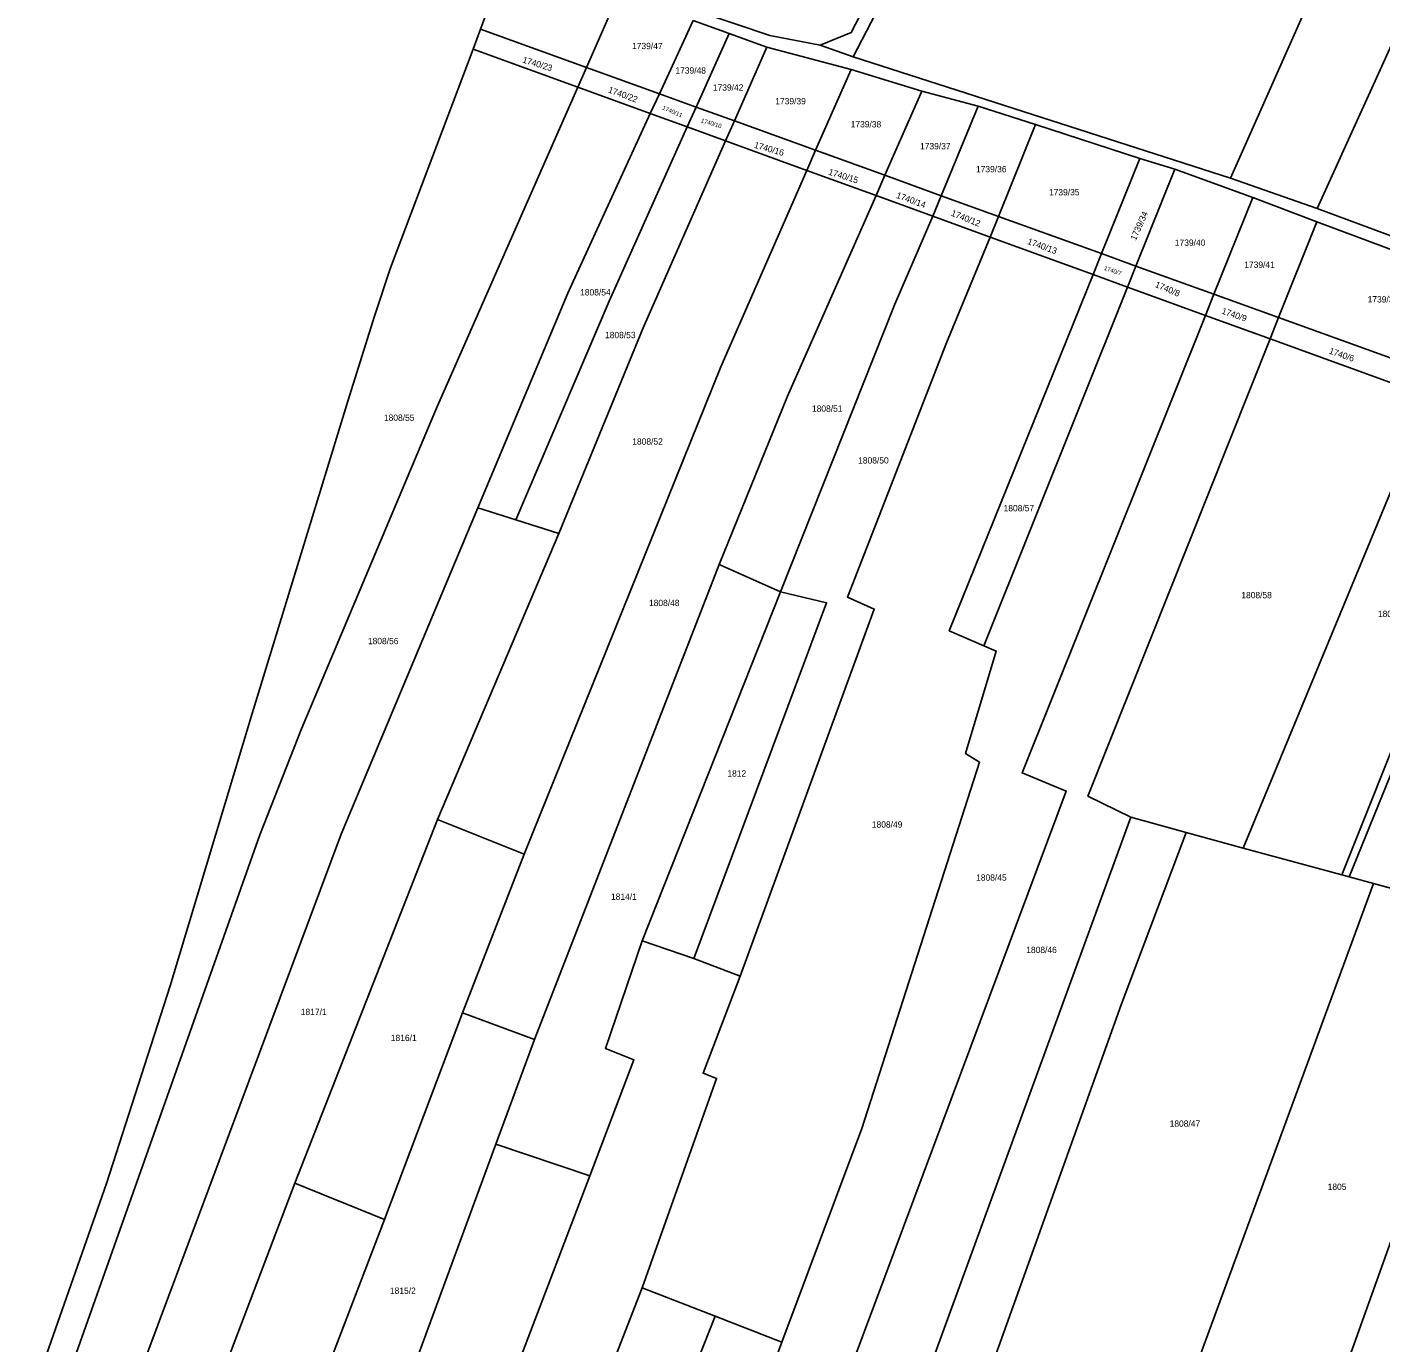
# Model space of a CAD drawing. Extents: x -679220 to -673243, y -1075091 to -1066557.
# Drawn here: x -677734.5 to -677370.2, y -1073297.9 to -1072943.6 of the extents above; entities that cross this region are included whole.
import ezdxf

# ---------------------------------------------------------------- set-up
doc = ezdxf.new("R2010")
doc.units = 0
for name, color, linetype in [('Hranice kat_území', 7, 'Continuous'), ('Hranice parcel', 7, 'Continuous'), ('Parcelní čísla', 7, 'Continuous')]:
    doc.layers.add(name, color=color, linetype=linetype)

msp = doc.modelspace()

# ---------------------------------------------------------------- linework, layer by layer
at = {"layer": 'Hranice kat_území'}
for p, q in [((-677604.29, -1072921.89), (-677612.49, -1072944.2)), ((-677612.49, -1072944.2), (-677614.52, -1072949.58)), ((-677614.52, -1072949.58), (-677636.71, -1073008.49)), ((-677648.2, -1073044.35), (-677673.98, -1073128.4)), ((-677673.98, -1073128.4), (-677695.99, -1073201.71)), ((-677695.99, -1073201.71), (-677713.18, -1073254.93)), ((-677713.18, -1073254.93), (-677732.66, -1073310.51))]:
    msp.add_line(p, q, dxfattribs=at)
msp.add_lwpolyline([(-677636.71, -1073008.49), (-677641.02, -1073021.5), (-677648.2, -1073044.35)], dxfattribs=at)
at = {"layer": 'Hranice parcel'}
for p, q in [((-677583.99, -1072954.5), (-677575.24, -1072934.62)), ((-677564.36, -1072961.6), (-677555.25, -1072941.86)), ((-677555.25, -1072941.86), (-677545.58, -1072945.4)), ((-677612.49, -1072944.2), (-677583.99, -1072954.5)), ((-677545.58, -1072945.4), (-677554.48, -1072965.17)), ((-677545.58, -1072945.4), (-677535.49, -1072949.09)), ((-677614.52, -1072949.58), (-677586.33, -1072959.83)), ((-677535.49, -1072949.09), (-677544.19, -1072968.89)), ((-677535.49, -1072949.09), (-677512.74, -1072955.03)), ((-677512.24, -1072951.62), (-677521.08, -1072948.55)), ((-677410.67, -1072984.31), (-677512.24, -1072951.62)), ((-677583.99, -1072954.5), (-677586.33, -1072959.83)), ((-677583.99, -1072954.5), (-677564.36, -1072961.6)), ((-677512.74, -1072955.03), (-677522.33, -1072976.8)), ((-677512.74, -1072955.03), (-677493.74, -1072960.9)), ((-677586.33, -1072959.83), (-677566.82, -1072966.92)), ((-677564.36, -1072961.6), (-677566.82, -1072966.92)), ((-677564.36, -1072961.6), (-677554.48, -1072965.17)), ((-677493.74, -1072960.9), (-677503.66, -1072983.55)), ((-677493.74, -1072960.9), (-677478.55, -1072964.97)), ((-677554.48, -1072965.17), (-677556.89, -1072970.53)), ((-677554.48, -1072965.17), (-677544.19, -1072968.89)), ((-677478.55, -1072964.97), (-677488.51, -1072989.03)), ((-677478.55, -1072964.97), (-677463.12, -1072969.91)), ((-677566.82, -1072966.92), (-677556.89, -1072970.53)), ((-677546.56, -1072974.29), (-677544.19, -1072968.89)), ((-677544.19, -1072968.89), (-677522.33, -1072976.8)), ((-677556.89, -1072970.53), (-677546.56, -1072974.29)), ((-677463.12, -1072969.91), (-677473.11, -1072994.6)), ((-677463.12, -1072969.91), (-677435.06, -1072979.04)), ((-677546.56, -1072974.29), (-677524.72, -1072982.23)), ((-677522.33, -1072976.8), (-677524.72, -1072982.23)), ((-677522.33, -1072976.8), (-677503.66, -1072983.55)), ((-677435.06, -1072979.04), (-677445.39, -1073004.63)), ((-677435.06, -1072979.04), (-677425.68, -1072981.94)), ((-677524.72, -1072982.23), (-677506.06, -1072989.02)), ((-677503.66, -1072983.55), (-677506.06, -1072989.02)), ((-677503.66, -1072983.55), (-677488.51, -1072989.03)), ((-677436.12, -1073007.98), (-677425.68, -1072981.94)), ((-677425.68, -1072981.94), (-677404.7, -1072989.51)), ((-677387.41, -1072992.51), (-677410.67, -1072984.31)), ((-677506.06, -1072989.02), (-677490.81, -1072994.57)), ((-677488.51, -1072989.03), (-677490.81, -1072994.57)), ((-677488.51, -1072989.03), (-677473.11, -1072994.6)), ((-677415.14, -1073015.56), (-677404.7, -1072989.51)), ((-677404.7, -1072989.51), (-677387.49, -1072996.03)), ((-677342.69, -1073009.13), (-677387.41, -1072992.51)), ((-677490.81, -1072994.57), (-677475.37, -1073000.18)), ((-677475.37, -1073000.18), (-677473.11, -1072994.6)), ((-677473.11, -1072994.6), (-677445.39, -1073004.63)), ((-677387.49, -1072996.03), (-677397.77, -1073021.84)), ((-677387.49, -1072996.03), (-677344.26, -1073012.3)), ((-677475.37, -1073000.18), (-677447.66, -1073010.26)), ((-677445.39, -1073004.63), (-677447.66, -1073010.26)), ((-677445.39, -1073004.63), (-677436.12, -1073007.98)), ((-677438.39, -1073013.63), (-677436.12, -1073007.98)), ((-677436.12, -1073007.98), (-677415.14, -1073015.56)), ((-677447.66, -1073010.26), (-677438.39, -1073013.63)), ((-677438.39, -1073013.63), (-677477.09, -1073110.17)), ((-677438.39, -1073013.63), (-677417.42, -1073021.26)), ((-677417.42, -1073021.26), (-677415.14, -1073015.56)), ((-677415.14, -1073015.56), (-677397.77, -1073021.84)), ((-677417.42, -1073021.26), (-677400.05, -1073027.57)), ((-677397.77, -1073021.84), (-677400.05, -1073027.57)), ((-677397.77, -1073021.84), (-677354.66, -1073037.43)), ((-677400.05, -1073027.57), (-677357.05, -1073043.21)), ((-677407.32, -1073164.63), (-677357.05, -1073043.21)), ((-677380.74, -1073171.84), (-677332.91, -1073051.99)), ((-677330.33, -1073052.93), (-677378.75, -1073172.38)), ((-677613.26, -1073073.05), (-677603.02, -1073076.28)), ((-677603.02, -1073076.28), (-677591.46, -1073079.93)), ((-677591.46, -1073079.93), (-677624.04, -1073156.93)), ((-677597.99, -1073216.14), (-677548.28, -1073088.27)), ((-677548.28, -1073088.27), (-677531.8, -1073095.71)), ((-677531.8, -1073095.71), (-677569.02, -1073189.65)), ((-677624.04, -1073156.93), (-677662.45, -1073254.81)), ((-677624.04, -1073156.93), (-677600.79, -1073166.3)), ((-677437.48, -1073156.29), (-677422.6, -1073160.49)), ((-677407.32, -1073164.63), (-677422.6, -1073160.49)), ((-677380.74, -1073171.84), (-677407.32, -1073164.63)), ((-677600.79, -1073166.3), (-677617.34, -1073208.99)), ((-677378.75, -1073172.38), (-677380.74, -1073171.84)), ((-677372.23, -1073174.15), (-677378.75, -1073172.38)), ((-677372.23, -1073174.15), (-677428.08, -1073326.34)), ((-677356.21, -1073178.5), (-677372.23, -1073174.15)), ((-677569.02, -1073189.65), (-677555.11, -1073194.34)), ((-677555.11, -1073194.34), (-677542.66, -1073199.16)), ((-677617.34, -1073208.99), (-677638.34, -1073264.61)), ((-677617.34, -1073208.99), (-677597.99, -1073216.14)), ((-677597.99, -1073216.14), (-677608.34, -1073244.38)), ((-677608.34, -1073244.38), (-677653.73, -1073367.68)), ((-677608.34, -1073244.38), (-677583.09, -1073252.88)), ((-677629.78, -1073375.49), (-677583.09, -1073252.88)), ((-677662.45, -1073254.81), (-677699.29, -1073351.74)), ((-677662.45, -1073254.81), (-677638.34, -1073264.61)), ((-677638.34, -1073264.61), (-677673.98, -1073357.55)), ((-677621.46, -1073417.7), (-677568.99, -1073283.03)), ((-677568.99, -1073283.03), (-677549.39, -1073290.67)), ((-677602.24, -1073425.22), (-677549.39, -1073290.67)), ((-677549.39, -1073290.67), (-677531.4, -1073297.68)), ((-677531.4, -1073297.68), (-677571.12, -1073403.39))]:
    msp.add_line(p, q, dxfattribs=at)
for points in [[(-677250.43, -1072772.47), (-677257.46, -1072768.51), (-677308.73, -1072842.61), (-677361.97, -1072936.62), (-677387.41, -1072992.51)], [(-677444.8, -1072824.81), (-677459.92, -1072850.9), (-677512.24, -1072951.62)], [(-677521.08, -1072948.55), (-677512.74, -1072945.07), (-677463.22, -1072849.94)], [(-677410.67, -1072984.31), (-677388.53, -1072934.3), (-677358.6, -1072876.95)], [(-677521.08, -1072948.55), (-677534.63, -1072945.91), (-677553.59, -1072939.5), (-677598.65, -1072921.6)], [(-677734.51, -1073337.9), (-677671.9, -1073161.08), (-677660.68, -1073132.56), (-677624.36, -1073046.22), (-677586.33, -1072959.83)], [(-677566.82, -1072966.92), (-677588.98, -1073015.31), (-677613.26, -1073073.05)], [(-677556.89, -1072970.53), (-677577.84, -1073017.44), (-677603.02, -1073076.28)], [(-677546.56, -1072974.29), (-677568.71, -1073024.57), (-677591.46, -1073079.93)], [(-677524.72, -1072982.23), (-677547.8, -1073035.09), (-677600.79, -1073166.3)], [(-677548.28, -1073088.27), (-677529.89, -1073042.97), (-677506.06, -1072989.02)], [(-677490.81, -1072994.57), (-677501.01, -1073018.27), (-677531.8, -1073095.71)], [(-677475.37, -1073000.18), (-677487.13, -1073028.61), (-677513.71, -1073097.13), (-677506.54, -1073100.33), (-677542.66, -1073199.16)], [(-677477.09, -1073110.17), (-677486.35, -1073106.14), (-677447.66, -1073010.26)], [(-677552.6, -1073410.74), (-677503.73, -1073280.06), (-677454.9, -1073149.32), (-677466.79, -1073144.4), (-677417.42, -1073021.26)], [(-677437.48, -1073156.29), (-677449.07, -1073150.64), (-677400.05, -1073027.57)], [(-677718.47, -1073344.21), (-677649.98, -1073160.92), (-677613.26, -1073073.05)], [(-677531.8, -1073095.71), (-677519.37, -1073098.62), (-677555.11, -1073194.34)], [(-677477.09, -1073110.17), (-677473.72, -1073111.63), (-677481.98, -1073139.23), (-677478.2, -1073141.51), (-677509.91, -1073240.11), (-677531.4, -1073297.68)], [(-677534.29, -1073418.2), (-677492.21, -1073306.24), (-677437.48, -1073156.29)], [(-677422.6, -1073160.49), (-677440.11, -1073206.8), (-677478.66, -1073314.48)], [(-677390.54, -1073334.67), (-677336.44, -1073183.55), (-677356.21, -1073178.5)], [(-677583.09, -1073252.88), (-677571.24, -1073221.64), (-677578.88, -1073218.58), (-677569.02, -1073189.65)], [(-677542.66, -1073199.16), (-677552.63, -1073225.22), (-677548.99, -1073226.66), (-677568.99, -1073283.03)]]:
    msp.add_lwpolyline(points, dxfattribs=at)

# ---------------------------------------------------------------- texts
at = {"layer": 'Parcelní čísla'}
for s, p in [('1739/47', (-677571.72, -1072949.59)), ('1739/48', (-677560.05, -1072956.17)), ('1739/42', (-677549.97, -1072960.76)), ('1739/39', (-677533.18, -1072964.44)), ('1739/38', (-677512.89, -1072970.66)), ('1739/37', (-677494.23, -1072976.56)), ('1739/36', (-677479.18, -1072982.74)), ('1739/35', (-677459.54, -1072988.96)), ('1739/40', (-677425.67, -1073002.53)), ('1739/41', (-677406.99, -1073008.46)), ('1808/54', (-677585.69, -1073015.89)), ('1739/31', (-677373.79, -1073017.78)), ('1808/53', (-677578.99, -1073027.39)), ('1808/51', (-677523.31, -1073047.2)), ('1808/55', (-677638.49, -1073049.65)), ('1808/52', (-677571.66, -1073056.04)), ('1808/50', (-677510.88, -1073061.13)), ('1808/57', (-677471.75, -1073073.99)), ('1808/58', (-677407.78, -1073097.4)), ('1808/48', (-677567.17, -1073099.51)), ('1808/59', (-677371.02, -1073102.46)), ('1808/56', (-677642.8, -1073109.76)), ('1812', (-677546.07, -1073145.4)), ('1808/49', (-677507.2, -1073159.14)), ('1808/45', (-677479.14, -1073173.43)), ('1814/1', (-677577.39, -1073178.58)), ('1808/46', (-677465.65, -1073192.91)), ('1817/1', (-677660.86, -1073209.61)), ('1816/1', (-677636.63, -1073216.59)), ('1808/47', (-677427.07, -1073239.66)), ('1805', (-677384.55, -1073256.66)), ('1815/2', (-677636.87, -1073284.64))]:
    msp.add_text(s, height=1.7, dxfattribs=at).set_placement(p)
for s, height, rotation, p in [('1740/23', 1.7, 343, (-677601.34, -1072953.17)), ('1740/22', 1.7, 340, (-677578.31, -1072961.21)), ('1740/11', 1.14, 337, (-677563.69, -1072965.77)), ('1740/10', 1.14, 343, (-677553.28, -1072969.26)), ('1740/16', 1.7, 344, (-677539.02, -1072976.1)), ('1740/15', 1.7, 343, (-677519.01, -1072983.35)), ('1740/14', 1.7, 340, (-677500.78, -1072989.6)), ('1740/12', 1.7, 338, (-677486.04, -1072994.35)), ('1739/34', 1.7, 66, (-677436.18, -1073001.23)), ('1740/13', 1.7, 340, (-677465.49, -1073002)), ('1740/7', 1.14, 341, (-677444.82, -1073008.98)), ('1740/8', 1.7, 337, (-677431.16, -1073013.56)), ('1740/9', 1.7, 341, (-677413.23, -1073020.73)), ('1740/6', 1.7, 341, (-677384.33, -1073031.5))]:
    msp.add_text(s, height=height, rotation=rotation, dxfattribs=at).set_placement(p)

doc.saveas('drawing.dxf')
